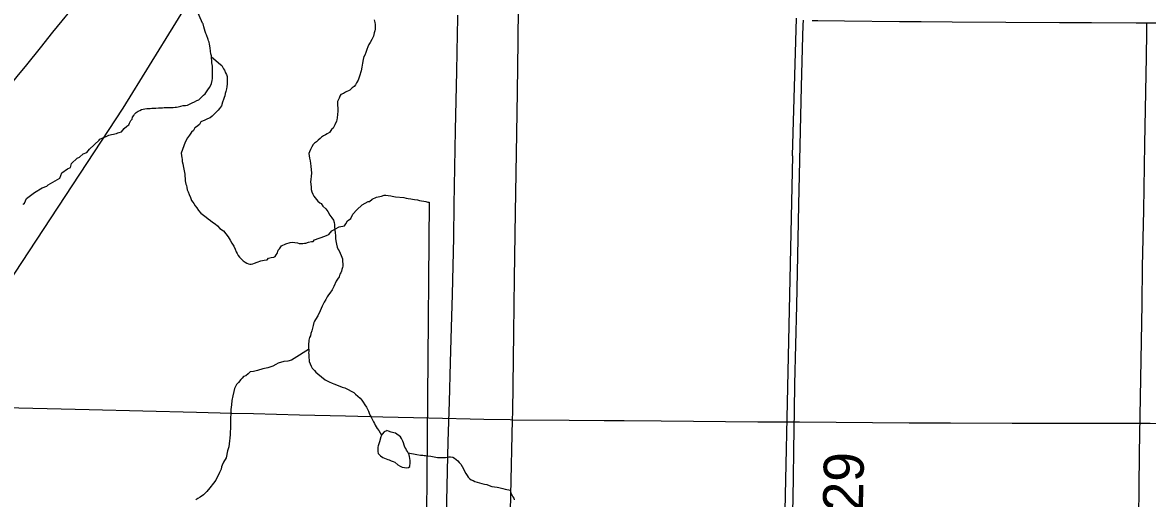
# Model space of a CAD drawing. Extents: x 2.4 to 73.1, y 4.5 to 25.6.
# Drawn here: x 43.756 to 44.554, y 21.282 to 21.619 of the extents above; entities that cross this region are included whole.
import ezdxf

# ---------------------------------------------------------------- set-up
doc = ezdxf.new("R2010")
doc.units = 0
for name, color, linetype in [('GM_X_County_Road', 7, 'Continuous'), ('GM_X_Minor_Lake', 7, 'Continuous'), ('GM_X_Minor_River', 7, 'Continuous'), ('GM_X_Rail_Line', 7, 'Continuous'), ('GM_X_Township_Road', 7, 'Continuous'), ('GM_X_Township_Road_Text', 7, 'Continuous'), ('GM_X_US_Route', 7, 'Continuous')]:
    doc.layers.add(name, color=color, linetype=linetype)

msp = doc.modelspace()

# ---------------------------------------------------------------- linework, layer by layer
at = {"layer": 'GM_X_County_Road'}
for points in [[(44.10393, 21.3377), (44.10403, 21.34329), (44.10477, 21.39925), (44.10542, 21.4381), (44.10597, 21.48473), (44.10688, 21.54067), (44.10737, 21.57021), (44.10789, 21.60595), (44.10825, 21.63082), (44.10862, 21.64946), (44.10908, 21.6821), (44.10984, 21.73028), (44.11043, 21.76913), (44.11092, 21.79089), (44.1112, 21.80643), (44.11141, 21.8344), (44.11162, 21.84839), (44.11188, 21.8553), (44.11201, 21.85939)], [(44.05407, 21.11119), (44.05411, 21.11865), (44.05447, 21.14041), (44.05558, 21.19327), (44.05676, 21.24768), (44.05718, 21.26945), (44.05832, 21.3223), (44.05921, 21.35028), (44.05988, 21.37826), (44.06066, 21.40312), (44.06134, 21.42644), (44.06238, 21.46686), (44.06263, 21.49019), (44.06296, 21.51661), (44.06356, 21.54304), (44.06445, 21.58502), (44.06479, 21.61145), (44.06504, 21.62232), (44.06509, 21.62466)], [(44.54704, 21.20672), (44.54705, 21.20827), (44.54712, 21.21481), (44.54728, 21.23003), (44.54753, 21.24712), (44.54793, 21.26887), (44.54827, 21.28908), (44.54855, 21.31394), (44.55042, 21.41961), (44.55068, 21.44603), (44.55148, 21.48643), (44.55226, 21.53306), (44.55296, 21.57035), (44.55357, 21.59521), (44.55377, 21.6123), (44.55378, 21.61541), (44.55379, 21.61927)], [(43.60105, 21.35085), (43.60192, 21.35056), (43.60417, 21.35015), (43.60692, 21.35006), (43.61125, 21.3501), (43.62976, 21.34962), (43.64062, 21.3492), (43.66237, 21.34853), (43.69345, 21.3477), (43.73385, 21.34665), (43.80378, 21.34482), (43.87993, 21.34297), (43.90479, 21.34239), (43.92033, 21.34199), (43.95297, 21.34123), (43.9856, 21.34034), (44.01202, 21.33982), (44.04465, 21.33896), (44.0835, 21.33811), (44.10215, 21.33771), (44.10393, 21.3377)], [(44.09956, 21.1266), (44.09966, 21.13442), (44.10002, 21.16149), (44.10124, 21.21588), (44.10274, 21.28425), (44.10393, 21.3377)], [(44.10393, 21.3377), (44.14413, 21.33738), (44.169, 21.33712), (44.18299, 21.33709), (44.20941, 21.33682), (44.27781, 21.33624), (44.30734, 21.33609), (44.38506, 21.33548), (44.4146, 21.33542), (44.45812, 21.33522), (44.47989, 21.3352), (44.55606, 21.33514), (44.59958, 21.33496), (44.60363, 21.33493)]]:
    msp.add_lwpolyline(points, dxfattribs=at)
at = {"layer": 'GM_X_Minor_Lake'}
for points in [[(44.01155, 21.3274), (44.01049, 21.32545), (44.00965, 21.32205), (44.00905, 21.32054), (44.00864, 21.31922), (44.00843, 21.31827), (44.0084, 21.31695), (44.00836, 21.31524), (44.0087, 21.31371), (44.01019, 21.31196), (44.01187, 21.31098), (44.01432, 21.30997), (44.01545, 21.30957), (44.0164, 21.30916), (44.0179, 21.30856), (44.01922, 21.30796), (44.02054, 21.30755), (44.02259, 21.3056), (44.02428, 21.30462), (44.0256, 21.30402), (44.0273, 21.30379), (44.02882, 21.30356), (44.03015, 21.30372), (44.03112, 21.30446), (44.03114, 21.30541), (44.03135, 21.30635), (44.03138, 21.30749), (44.0314, 21.30863), (44.0309, 21.31168), (44.03055, 21.31283), (44.03001, 21.31417), (44.02946, 21.31513), (44.02872, 21.3161), (44.02817, 21.31725), (44.02763, 21.31822), (44.02709, 21.31956), (44.02655, 21.32128), (44.0262, 21.32243), (44.02565, 21.32339), (44.0251, 21.32435), (44.02456, 21.3255), (44.02362, 21.32629), (44.02194, 21.32746), (44.021, 21.32805), (44.01968, 21.32846), (44.01798, 21.32888), (44.01609, 21.3295), (44.01477, 21.32991), (44.0145, 21.32981)], [(44.0145, 21.32981), (44.01285, 21.32919), (44.01155, 21.3274)]]:
    msp.add_lwpolyline(points, dxfattribs=at)
at = {"layer": 'GM_X_Minor_River'}
for points in [[(43.81085, 21.53595), (43.81125, 21.5367), (43.81337, 21.53759), (43.81568, 21.53866), (43.81761, 21.53956), (43.81953, 21.54007), (43.82086, 21.54022), (43.82182, 21.54039), (43.82316, 21.54073), (43.82412, 21.54108), (43.82508, 21.54143), (43.82662, 21.54196), (43.82859, 21.54437), (43.83035, 21.54603), (43.8319, 21.54694), (43.83231, 21.54807), (43.83332, 21.54994), (43.83411, 21.55087), (43.83434, 21.55219), (43.83533, 21.55349), (43.83592, 21.55443), (43.8371, 21.55553), (43.83846, 21.55644), (43.83961, 21.55698), (43.84078, 21.55771), (43.84212, 21.55805), (43.84326, 21.55821), (43.8446, 21.55836), (43.84574, 21.55851), (43.84688, 21.55848), (43.84822, 21.55863), (43.85108, 21.55874), (43.85279, 21.55888), (43.85432, 21.55903), (43.85584, 21.55898), (43.85679, 21.55914), (43.85774, 21.55912), (43.85907, 21.55908), (43.86231, 21.55917), (43.86326, 21.55915), (43.86479, 21.55929), (43.86574, 21.55946), (43.86689, 21.55961), (43.86861, 21.56013), (43.87034, 21.56046), (43.87205, 21.5606), (43.87339, 21.56076), (43.87532, 21.56165), (43.87686, 21.56237), (43.8784, 21.56308), (43.88014, 21.56417), (43.88149, 21.5647), (43.88266, 21.56581), (43.88384, 21.56692), (43.88482, 21.56784), (43.88599, 21.56894), (43.88698, 21.57025), (43.88797, 21.57174), (43.88897, 21.57342), (43.88997, 21.57491), (43.89058, 21.57623), (43.89102, 21.5783), (43.89106, 21.57982), (43.8911, 21.58096), (43.89112, 21.58191), (43.89116, 21.58305), (43.8912, 21.58438), (43.89107, 21.58667), (43.89113, 21.58857), (43.89082, 21.59086), (43.89067, 21.59257), (43.89053, 21.5941), (43.89039, 21.59581), (43.89005, 21.59734), (43.88972, 21.59906), (43.88942, 21.60154), (43.88911, 21.60402), (43.88877, 21.60555), (43.88842, 21.60651), (43.88807, 21.60747), (43.88683, 21.61074), (43.88648, 21.6117), (43.88595, 21.61305), (43.8851, 21.61649), (43.88458, 21.61841), (43.88403, 21.619), (43.88016, 21.62813)], [(44.00592, 21.62132), (44.00626, 21.61941), (44.00642, 21.61808), (44.00658, 21.61656), (44.00653, 21.61466), (44.00632, 21.61352), (44.0059, 21.61201), (44.00528, 21.60975), (44.00409, 21.6073), (44.00309, 21.60524), (44.0021, 21.60374), (44.00131, 21.60224), (44.00051, 21.60036), (43.99989, 21.59828), (43.99908, 21.59621), (43.99849, 21.59527), (43.99807, 21.5932), (43.99763, 21.59055), (43.99718, 21.58771), (43.99655, 21.58506), (43.99552, 21.58148), (43.99451, 21.57865)], [(44.30239, 21.52476), (44.30539, 21.62261)], [(43.89045, 21.59502), (43.89687, 21.58973), (43.8978, 21.58894), (43.89852, 21.58759), (43.89906, 21.58663), (43.8996, 21.58566), (43.9005, 21.58373), (43.90103, 21.58258), (43.90156, 21.58123), (43.90152, 21.57971), (43.90166, 21.578), (43.9016, 21.57591), (43.90135, 21.57382), (43.90111, 21.57231), (43.90068, 21.57061), (43.90026, 21.5691), (43.89983, 21.5674), (43.89942, 21.56627), (43.89899, 21.56477), (43.89837, 21.56288), (43.89753, 21.56025), (43.89614, 21.55838), (43.89516, 21.55727), (43.89359, 21.55561), (43.89261, 21.55469), (43.89085, 21.55303), (43.88949, 21.55192), (43.88756, 21.55103), (43.88582, 21.55013), (43.88294, 21.54907), (43.88192, 21.54701), (43.87978, 21.54536), (43.87863, 21.54483), (43.87762, 21.54276), (43.87625, 21.54166), (43.87486, 21.53961), (43.87407, 21.53868), (43.87348, 21.53775), (43.87191, 21.53456)], [(43.99451, 21.57865), (43.99332, 21.57659), (43.99253, 21.57528), (43.99155, 21.57416), (43.9902, 21.57305), (43.98846, 21.57157), (43.98557, 21.56993), (43.98403, 21.56901), (43.98211, 21.56829), (43.98151, 21.56717), (43.98091, 21.56585), (43.98031, 21.56435), (43.97991, 21.56341), (43.97988, 21.56208), (43.97985, 21.56075), (43.97999, 21.55866), (43.97994, 21.55657), (43.97989, 21.55429), (43.97965, 21.55182), (43.97924, 21.5505), (43.97902, 21.54937), (43.97801, 21.54692), (43.97663, 21.54448), (43.97566, 21.54356), (43.97409, 21.5415), (43.97255, 21.5404), (43.9712, 21.53986), (43.96985, 21.53894), (43.9685, 21.53802), (43.96753, 21.53709), (43.96617, 21.53598), (43.96482, 21.53488), (43.96347, 21.53396), (43.96249, 21.53284), (43.9617, 21.53134), (43.9607, 21.52946), (43.95991, 21.52777), (43.95949, 21.52645), (43.95965, 21.52493), (43.95999, 21.52321), (43.96033, 21.5213), (43.96067, 21.51939), (43.961, 21.51749), (43.96127, 21.51254), (43.96104, 21.51046), (43.96079, 21.50799), (43.96076, 21.50648), (43.96091, 21.50476), (43.96105, 21.50267), (43.9612, 21.50096), (43.96173, 21.49923), (43.96227, 21.4977), (43.963, 21.49636), (43.96392, 21.495), (43.96485, 21.49384), (43.96596, 21.49268), (43.96726, 21.49151), (43.96821, 21.49111), (43.96949, 21.48918), (43.97154, 21.48723), (43.97302, 21.4853), (43.97429, 21.4828), (43.97577, 21.48087), (43.97687, 21.47913), (43.97741, 21.4776), (43.97776, 21.47626), (43.97771, 21.47417), (43.97786, 21.47227), (43.9782, 21.47036), (43.97834, 21.46827), (43.97848, 21.46618), (43.97863, 21.46446), (43.97915, 21.46217), (43.97967, 21.46007), (43.9804, 21.45853), (43.98094, 21.45738), (43.98167, 21.45585), (43.98239, 21.45412), (43.98294, 21.45297), (43.98329, 21.45182), (43.98344, 21.45011), (43.98359, 21.44801), (43.98356, 21.44669), (43.98334, 21.44555), (43.98293, 21.44423), (43.98272, 21.4431), (43.98212, 21.44197), (43.98152, 21.44084), (43.98091, 21.43896), (43.97992, 21.43727), (43.97894, 21.43596), (43.97715, 21.4322), (43.97595, 21.42976), (43.97438, 21.42752), (43.9734, 21.42621), (43.97242, 21.4249), (43.97162, 21.42302), (43.97043, 21.42096), (43.96885, 21.41834), (43.96744, 21.41495), (43.96584, 21.41138)], [(43.7573, 21.49029), (43.75693, 21.49049), (43.7579, 21.49122), (43.7593, 21.49461), (43.76491, 21.49885), (43.77031, 21.50215), (43.77376, 21.5034), (43.77454, 21.50434), (43.78301, 21.50908), (43.78443, 21.51285), (43.78829, 21.51561), (43.79059, 21.51651), (43.79123, 21.51954), (43.79512, 21.52325), (43.79684, 21.52397), (43.79956, 21.52638), (43.80205, 21.52727), (43.804, 21.52951), (43.81085, 21.53595)], [(43.87191, 21.53456), (43.86896, 21.52672), (43.86946, 21.52347), (43.86962, 21.52252), (43.86978, 21.52081), (43.87012, 21.51909), (43.87063, 21.51661), (43.87148, 21.51184), (43.87164, 21.51051), (43.87179, 21.50879), (43.87175, 21.50709), (43.8721, 21.50594), (43.87227, 21.50479), (43.87263, 21.50384), (43.87298, 21.5025), (43.87332, 21.50078), (43.87385, 21.49925), (43.87457, 21.49733), (43.87547, 21.49522), (43.87638, 21.4933), (43.8773, 21.49195), (43.87804, 21.49099), (43.87896, 21.48945), (43.88006, 21.4879), (43.88135, 21.48616), (43.88283, 21.48423), (43.8847, 21.48267), (43.88657, 21.4813), (43.88806, 21.48012), (43.88975, 21.47895), (43.89124, 21.47777), (43.89312, 21.47659), (43.8948, 21.47522), (43.89646, 21.47329), (43.8989, 21.47171), (43.90056, 21.46958), (43.90223, 21.46746), (43.90369, 21.46514), (43.90498, 21.46303), (43.90626, 21.46072), (43.90735, 21.4586), (43.90807, 21.45688), (43.90861, 21.45554), (43.90934, 21.45419), (43.91027, 21.45303), (43.91176, 21.45167), (43.91287, 21.4505), (43.91437, 21.44952), (43.91549, 21.44873), (43.91662, 21.44833), (43.91757, 21.44812), (43.91871, 21.44809), (43.91967, 21.44826), (43.92101, 21.4488), (43.92292, 21.44951), (43.92542, 21.45041), (43.92771, 21.45093), (43.92999, 21.45106), (43.93098, 21.45237), (43.93288, 21.45271), (43.9346, 21.45305), (43.93556, 21.45341), (43.93635, 21.45453), (43.93694, 21.45566), (43.93775, 21.45792), (43.93873, 21.45885), (43.9401, 21.46091), (43.94318, 21.46236), (43.94624, 21.46343), (43.94796, 21.46358), (43.94966, 21.46335), (43.95137, 21.46312), (43.95269, 21.46271), (43.95383, 21.46269), (43.95516, 21.46266), (43.9563, 21.46282), (43.95726, 21.46299), (43.95917, 21.46352), (43.96127, 21.46404), (43.96261, 21.4642), (43.96339, 21.46532), (43.97087, 21.468), (43.97259, 21.46853), (43.97355, 21.46908), (43.97589, 21.47169), (43.98109, 21.47442), (43.98472, 21.47529), (43.9857, 21.4766), (43.98689, 21.47885), (43.98921, 21.48051), (43.99061, 21.48352), (43.99353, 21.48649), (43.99722, 21.49002), (44.00146, 21.49239), (44.0026, 21.49256), (44.00435, 21.49422), (44.00742, 21.49549), (44.01105, 21.49616), (44.01296, 21.49688), (44.01411, 21.49705), (44.01581, 21.49682)], [(44.30239, 21.52476), (44.29365, 21.12015)], [(44.01581, 21.49682), (44.01752, 21.49659), (44.01846, 21.49619), (44.02092, 21.49575), (44.0268, 21.49524), (44.02851, 21.49482), (44.03002, 21.4946), (44.03173, 21.49437), (44.03305, 21.49415), (44.03438, 21.49393), (44.03646, 21.49369), (44.03798, 21.49328), (44.03949, 21.49306), (44.041, 21.49264), (44.04252, 21.49242), (44.04384, 21.49201), (44.04479, 21.49199)], [(44.04479, 21.49199), (44.03769, 20.6605)], [(43.96584, 21.41138), (43.96426, 21.40875), (43.96348, 21.40763), (43.96308, 21.40669), (43.96246, 21.40443), (43.96203, 21.40254), (43.96161, 21.40065), (43.961, 21.39895), (43.96058, 21.39725), (43.95998, 21.39593), (43.95977, 21.39499), (43.95956, 21.39404), (43.95953, 21.3929), (43.95932, 21.39177), (43.95929, 21.39044), (43.95924, 21.38835), (43.95941, 21.38721), (43.95938, 21.38607), (43.95936, 21.38512), (43.95952, 21.38398), (43.95949, 21.38265), (43.95947, 21.3817), (43.95962, 21.37999), (43.95979, 21.37903), (43.96032, 21.37731), (43.96105, 21.37558), (43.96178, 21.37424), (43.96345, 21.37249), (43.96438, 21.37152), (43.96587, 21.37016), (43.96848, 21.36801), (43.9711, 21.36605), (43.97391, 21.36446), (43.97599, 21.36366), (43.9773, 21.36305), (43.98145, 21.36144), (43.98315, 21.36083), (43.98504, 21.36022), (43.98729, 21.35922), (43.98955, 21.35803), (43.99143, 21.35703), (43.99254, 21.35587), (43.99422, 21.35431), (43.9959, 21.35294), (43.99701, 21.35159), (43.99811, 21.35004), (43.99922, 21.34831), (44.00032, 21.34657), (44.00104, 21.34504), (44.00177, 21.34369), (44.00231, 21.34235), (44.00303, 21.34062), (44.00358, 21.33947), (44.00431, 21.33812), (44.00486, 21.33716), (44.00541, 21.3362), (44.00595, 21.33505), (44.0065, 21.33389), (44.00723, 21.33255), (44.00796, 21.33139), (44.00907, 21.33004), (44.01109, 21.32676)], [(43.95935, 21.38759), (43.94901, 21.38118), (43.94708, 21.37989), (43.94459, 21.37919), (43.94173, 21.37887), (43.93771, 21.37783), (43.93617, 21.37691), (43.93386, 21.37564), (43.93042, 21.37457), (43.92678, 21.37371), (43.92315, 21.37265), (43.92028, 21.37196), (43.9178, 21.37163), (43.91644, 21.37015), (43.91489, 21.36885), (43.91317, 21.36832), (43.91219, 21.3672), (43.91121, 21.36609), (43.90965, 21.36403), (43.90828, 21.36254), (43.90749, 21.36123), (43.90689, 21.35992), (43.90627, 21.35765), (43.90563, 21.35463), (43.90499, 21.35141), (43.90454, 21.34819), (43.90428, 21.34497), (43.90422, 21.34231), (43.90394, 21.33852), (43.90387, 21.33548), (43.90401, 21.33301), (43.90397, 21.3313), (43.90374, 21.3294), (43.90369, 21.32713), (43.90344, 21.32466), (43.9032, 21.32258), (43.90297, 21.32068), (43.90273, 21.31841), (43.9019, 21.31558), (43.90084, 21.31066), (43.89887, 21.30748), (43.89806, 21.30541), (43.89747, 21.30428), (43.89724, 21.30258), (43.89624, 21.30032), (43.89346, 21.29488), (43.89188, 21.29263), (43.88934, 21.28946), (43.88719, 21.28685), (43.88485, 21.28444), (43.88254, 21.28278), (43.88081, 21.28187), (43.87945, 21.28076)], [(44.02995, 21.31428), (44.03606, 21.31289), (44.03871, 21.31245), (44.04023, 21.31242), (44.04118, 21.3124), (44.04213, 21.31238), (44.04346, 21.31216), (44.04592, 21.31172), (44.04838, 21.31128), (44.05065, 21.31085), (44.05312, 21.3108), (44.05483, 21.31076), (44.05636, 21.31091), (44.0575, 21.31108), (44.05884, 21.31143), (44.05998, 21.3114), (44.0615, 21.31118), (44.06281, 21.31039), (44.06393, 21.30941), (44.06505, 21.30843), (44.06616, 21.30727), (44.06728, 21.30611), (44.06819, 21.30437), (44.07074, 21.29957), (44.07166, 21.29803), (44.07258, 21.29687), (44.07351, 21.29589), (44.07463, 21.29511), (44.07595, 21.29451), (44.07727, 21.29391), (44.07878, 21.29331), (44.08048, 21.29289), (44.08218, 21.29247), (44.08407, 21.29205), (44.08577, 21.29163), (44.08747, 21.29102), (44.08936, 21.29041), (44.09106, 21.28999), (44.09295, 21.28975), (44.09428, 21.28953), (44.09523, 21.28932), (44.09712, 21.2889), (44.09863, 21.28848), (44.09996, 21.28827), (44.10128, 21.28786), (44.10222, 21.28764), (44.10274, 21.28554), (44.10366, 21.284), (44.10421, 21.28304), (44.10476, 21.28208), (44.10511, 21.28093)]]:
    msp.add_lwpolyline(points, dxfattribs=at)
at = {"layer": 'GM_X_Rail_Line'}
msp.add_lwpolyline([(42.88241, 20.69347), (42.89307, 20.7248), (42.90465, 20.75368), (42.91466, 20.77475), (42.92428, 20.79001), (42.94019, 20.80877), (42.96022, 20.8239), (42.99387, 20.84535), (43.35311, 21.07085), (43.54662, 21.18986), (43.57719, 21.21018), (43.60224, 21.23087), (43.62273, 21.25406), (43.64373, 21.28134), (43.66406, 21.30971), (43.73536, 21.41812), (43.82792, 21.55878), (43.90244, 21.68007), (43.94967, 21.74716), (43.97734, 21.7904), (44.01624, 21.85997)], dxfattribs=at)
at = {"layer": 'GM_X_Township_Road'}
for points in [[(44.3008, 21.15833), (44.30087, 21.16338), (44.30109, 21.18114), (44.30145, 21.2122), (44.30176, 21.22307), (44.30208, 21.23704), (44.30215, 21.24636), (44.30306, 21.29604), (44.30347, 21.31623), (44.30378, 21.34418), (44.30414, 21.36281), (44.30556, 21.4187), (44.30598, 21.442), (44.30702, 21.49012), (44.30886, 21.57398), (44.30975, 21.60969), (44.31007, 21.61745), (44.31022, 21.621)], [(44.31644, 21.62091), (44.31691, 21.6209), (44.32052, 21.62086), (44.33942, 21.62059), (44.37826, 21.62017), (44.3938, 21.6201), (44.41555, 21.61988), (44.49168, 21.61948), (44.51452, 21.61939), (44.54605, 21.61926), (44.55379, 21.61927)], [(44.55379, 21.61927), (44.55848, 21.61927), (44.568, 21.61921)]]:
    msp.add_lwpolyline(points, dxfattribs=at)
at = {"layer": 'GM_X_US_Route'}
msp.add_lwpolyline([(43.60126, 21.35519), (43.60635, 21.36569), (43.61377, 21.37965), (43.6271, 21.40353), (43.63262, 21.41329), (43.63933, 21.42414), (43.65199, 21.44477), (43.65959, 21.45652), (43.67768, 21.48369), (43.68392, 21.49262), (43.69872, 21.5129), (43.70404, 21.51999), (43.70433, 21.52037), (43.71371, 21.53258), (43.73013, 21.55335), (43.75259, 21.58116), (43.75957, 21.5895), (43.76931, 21.60159), (43.77799, 21.61256), (43.79652, 21.63555)], dxfattribs=at)

# ---------------------------------------------------------------- texts
at = {"layer": 'GM_X_Township_Road_Text'}
msp.add_text('T-129', height=0.028409, rotation=88.87652, dxfattribs=at).set_placement((44.35123, 21.2152))

doc.saveas('drawing.dxf')
